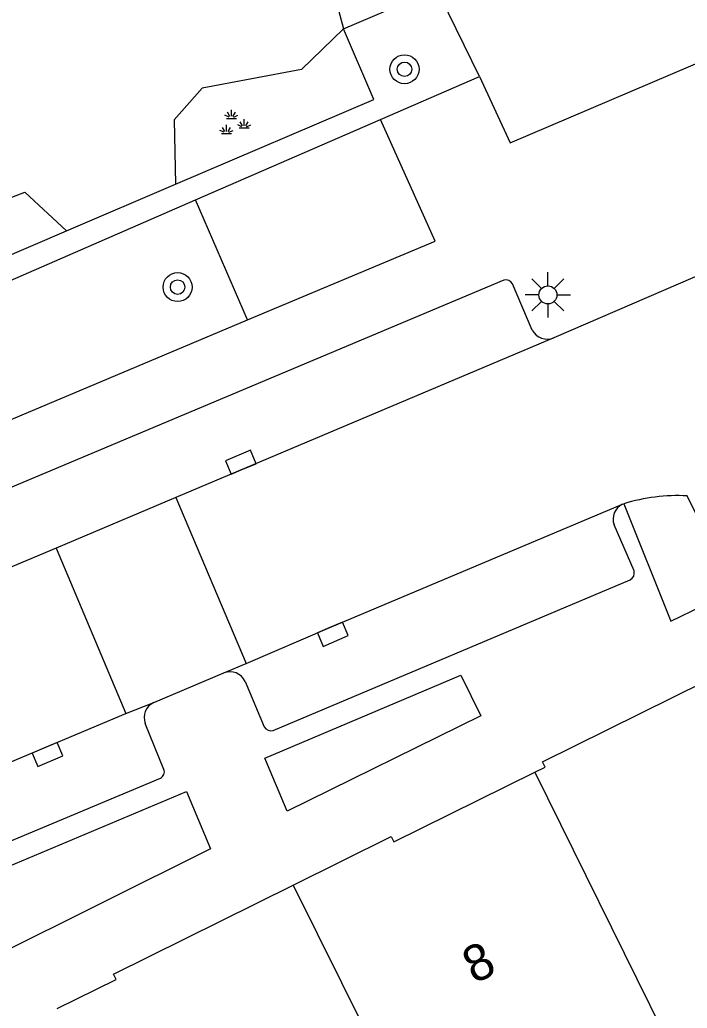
# Model space of a CAD drawing. Extents: x 132994 to 136000, y 393499 to 395512.
# Drawn here: x 134667.33 to 134685.71, y 394911.65 to 394938.88 of the extents above; entities that cross this region are included whole.
import ezdxf

# ---------------------------------------------------------------- set-up
doc = ezdxf.new("R2010")
doc.units = 0
for name, color, linetype in [('gg-afsc-hekwerk', 7, 'Continuous'), ('gg-anno-huisnummerreeks BGT', 7, 'Continuous'), ('gg-bbg-hoofdgebouw', 7, 'Continuous'), ('gg-bbg-tussenscheiding', 7, 'Continuous'), ('gg-knt-verharding', 7, 'Continuous'), ('gg-knt-verharding nz', 7, 'Continuous'), ('gt-grn-groengrens', 7, 'Continuous'), ('gt-symb-boom', 7, 'Continuous'), ('gt-symb-groenvak', 7, 'Continuous'), ('gt-symb-kolk', 7, 'Continuous'), ('gt-symb-lichtmast', 7, 'Continuous')]:
    doc.layers.add(name, color=color, linetype=linetype)

# ---------------------------------------------------------------- blocks, each defined once
blk = doc.blocks.new('gt0-BOOM')
at = {"layer": 'gt-symb-boom'}
for radius in [0.4, 0.2]:
    blk.add_circle((0, 0), radius, dxfattribs=at)
blk = doc.blocks.new('gt0-GRVAK')
at = {"layer": 'gt-symb-groenvak'}
for p, q in [((-0.091, 0.211), (-0.156, 0.322)), ((-0.047, 0.214), (-0.047, 0.393)), ((-0.004, 0.211), (0.061, 0.322)), ((-0.11, 0.189), (-0.228, 0.24)), ((-0.182, 0.153), (0.088, 0.153)), ((0.015, 0.189), (0.133, 0.24)), ((0.262, -0.052), (0.197, 0.059)), ((0.305, -0.049), (0.305, 0.13)), ((0.349, -0.052), (0.414, 0.059)), ((-0.245, -0.228), (-0.363, -0.177)), ((-0.318, -0.264), (-0.047, -0.264)), ((-0.226, -0.206), (-0.291, -0.095)), ((-0.183, -0.203), (-0.183, -0.024)), ((-0.139, -0.206), (-0.074, -0.095)), ((-0.12, -0.228), (-0.002, -0.177)), ((0.243, -0.074), (0.125, -0.023)), ((0.17, -0.11), (0.441, -0.11)), ((0.368, -0.074), (0.486, -0.023))]:
    blk.add_line(p, q, dxfattribs=at)
blk = doc.blocks.new('gt0-KOLK')
at = {"layer": 'gt-symb-kolk'}
blk.add_lwpolyline([(0, 0), (0.375, 0), (0.375, 0.4), (-0.375, 0.4), (-0.375, 0), (0, 0)], dxfattribs=at)
blk = doc.blocks.new('gt0-LMAST')
at = {"layer": 'gt-symb-lichtmast'}
for p, q in [((-0.005, 0.246), (-0.005, 0.621)), ((-0.182, 0.173), (-0.447, 0.438)), ((0.172, 0.173), (0.437, 0.438)), ((-0.255, -0.004), (-0.63, -0.004)), ((-0.182, -0.181), (-0.447, -0.446)), ((-0.005, -0.254), (-0.005, -0.629)), ((0.437, -0.446), (0.172, -0.181)), ((0.245, -0.004), (0.62, -0.004))]:
    blk.add_line(p, q, dxfattribs=at)
blk.add_circle((-0.005, -0.004), 0.25, dxfattribs=at)

msp = doc.modelspace()

# ---------------------------------------------------------------- linework, layer by layer
at = {"layer": 'gg-afsc-hekwerk'}
for p, q in [((134676.245, 394938.635), (134678.744, 394939.703)), ((134668.618, 394933.07), (134671.613, 394934.35)), ((134652.122, 394926.022), (134668.618, 394933.07))]:
    msp.add_line(p, q, dxfattribs=at)
msp.add_lwpolyline([(134671.613, 394934.35), (134677.078, 394936.685), (134676.245, 394938.635)], dxfattribs=at)
at = {"layer": 'gg-bbg-hoofdgebouw'}
for points in [[(134681.514, 394918.149), (134681.8, 394918.29), (134681.73, 394918.44), (134688.02, 394921.55)], [(134674.862, 394915.043), (134677.56, 394916.38), (134677.63, 394916.23), (134681.514, 394918.149)], [(134668.356, 394911.643), (134669.98, 394912.44), (134669.91, 394912.59), (134674.862, 394915.043)]]:
    msp.add_lwpolyline(points, dxfattribs=at)
at = {"layer": 'gg-bbg-tussenscheiding'}
for p, q in [((134681.514, 394918.149), (134685.187, 394910.725)), ((134674.862, 394915.043), (134678.608, 394907.472))]:
    msp.add_line(p, q, dxfattribs=at)
at = {"layer": 'gg-knt-verharding'}
for p, q in [((134679.987, 394937.322), (134659.054, 394980.427)), ((134677.266, 394936.138), (134679.987, 394937.322)), ((134691.109, 394934.034), (134682.037, 394930.116)), ((134680.659, 394931.709), (134657.941, 394922.152)), ((134681.446, 394930.33), (134680.898, 394931.608)), ((134671.623, 394925.717), (134668.332, 394924.327)), ((134671.623, 394925.717), (134673.56, 394921.144)), ((134683.932, 394925.533), (134683.968, 394925.548)), ((134684.248, 394923.696), (134683.7, 394924.968)), ((134668.332, 394924.327), (134670.249, 394919.766)), ((134674.307, 394919.304), (134684.138, 394923.455)), ((134672.952, 394920.886), (134673.56, 394921.144)), ((134671.02, 394920.068), (134672.952, 394920.886)), ((134673.531, 394920.65), (134674.062, 394919.4)), ((134670.249, 394919.766), (134671.02, 394920.068)), ((134671.298, 394918.23), (134670.784, 394919.493)), ((134661.458, 394913.895), (134671.199, 394917.989))]:
    msp.add_line(p, q, dxfattribs=at)
for points in [[(134673.601, 394930.62), (134678.766, 394932.785), (134677.266, 394936.138)], [(134652.136, 394925.201), (134653.425, 394922.108), (134673.601, 394930.62)], [(134683.968, 394925.548), (134685.261, 394922.31), (134687.006, 394923.155), (134685.713, 394925.766)], [(134674.694, 394917.077), (134674.08, 394918.534), (134679.472, 394920.821), (134680.03, 394919.708), (134674.694, 394917.077)], [(134660.071, 394915.488), (134661.096, 394913.064), (134671.915, 394917.622), (134672.577, 394916.039), (134660.613, 394910.079)]]:
    msp.add_lwpolyline(points, dxfattribs=at)
for centre, radius, start, end in [((134680.718, 394931.516), 0.202, 27.0511, 107.1317), ((134681.865, 394930.564), 0.48, 209.1861, 291.0035), ((134684.12, 394925.126), 0.449, 114.784, 200.568), ((134685.453, 394920.751), 5.021, 87.0361, 107.2059), ((134684.052, 394923.64), 0.204, 294.8961, 16.037), ((134673.122, 394920.475), 0.445, 23.1342, 112.5143), ((134671.197, 394919.659), 0.446, 113.4592, 201.9109), ((134674.24, 394919.494), 0.201, 207.7339, 289.4719), ((134671.118, 394918.163), 0.192, 295.0557, 20.2797)]:
    msp.add_arc(centre, radius, start, end, dxfattribs=at)
at = {"layer": 'gg-knt-verharding nz'}
for p, q in [((134682.037, 394930.116), (134671.623, 394925.717)), ((134668.332, 394924.327), (134658.152, 394920.068)), ((134660.071, 394915.488), (134670.249, 394919.766))]:
    msp.add_line(p, q, dxfattribs=at)
for points in [[(134679.987, 394937.322), (134680.837, 394935.489), (134688.609, 394938.808)], [(134673.56, 394921.144), (134675.868, 394922.135), (134683.932, 394925.533)]]:
    msp.add_lwpolyline(points, dxfattribs=at)
at = {"layer": 'gt-grn-groengrens'}
for p, q in [((134672.166, 394933.918), (134677.266, 394936.138)), ((134652.136, 394925.201), (134672.166, 394933.918)), ((134673.601, 394930.62), (134672.166, 394933.918))]:
    msp.add_line(p, q, dxfattribs=at)
for points in [[(134675.005, 394947.369), (134674.703, 394945.306), (134675.179, 394944.57), (134675.515, 394943.548), (134675.251, 394942.343), (134676.245, 394938.635)], [(134676.245, 394938.635), (134675.09, 394937.509), (134672.354, 394936.998), (134671.581, 394936.126), (134671.613, 394934.35)], [(134650.781, 394928.199), (134652.722, 394929.108), (134653.929, 394929.125), (134659.322, 394931.01), (134667.465, 394934.137), (134668.618, 394933.07)]]:
    msp.add_lwpolyline(points, dxfattribs=at)

# ---------------------------------------------------------------- block references
at = {"layer": 'gt-symb-boom'}
for p in [(134677.925, 394937.519), (134671.674, 394931.518)]:
    msp.add_blockref('gt0-BOOM', p, dxfattribs=at)
at = {"layer": 'gt-symb-groenvak'}
msp.add_blockref('gt0-GRVAK', (134673.204, 394936.011), dxfattribs=at)
at = {"layer": 'gt-symb-kolk'}
for p, rotation in [((134673.491, 394926.506), 22.902942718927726), ((134675.868, 394922.135), -156.75690709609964), ((134668.011, 394918.825), -157.20196900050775)]:
    msp.add_blockref('gt0-KOLK', p, dxfattribs=dict(at, rotation=rotation))
at = {"layer": 'gt-symb-lichtmast'}
msp.add_blockref('gt0-LMAST', (134681.88, 394931.306), dxfattribs=at)

# ---------------------------------------------------------------- texts
at = {"layer": 'gg-anno-huisnummerreeks BGT'}
msp.add_text('8', height=1, rotation=26.3, dxfattribs=at).set_placement((134679.848, 394912.307))

doc.saveas('drawing.dxf')
